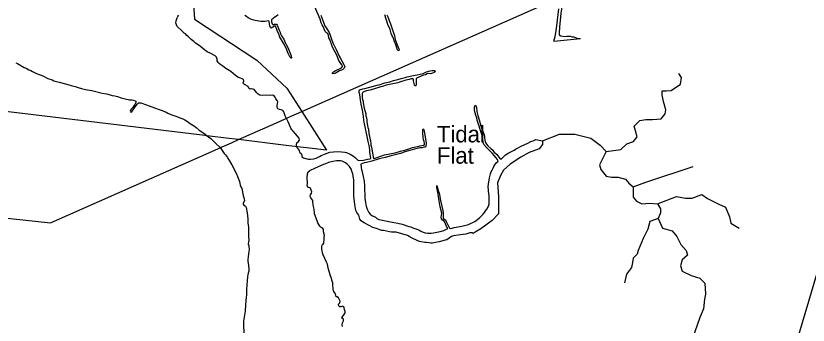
# Model space of a CAD drawing. Extents: x 1945482 to 2853149, y 66427 to 1015778.
# Drawn here: x 2314683 to 2321758, y 193965 to 196727 of the extents above; entities that cross this region are included whole.
import ezdxf

# ---------------------------------------------------------------- set-up
doc = ezdxf.new("R2010")
doc.units = 0
for name, color, linetype in [('Old_Level_21', 7, 'Continuous'), ('Old_Level_50', 7, 'Continuous'), ('Old_Level_56', 7, 'Continuous'), ('Old_Level_59', 7, 'Continuous'), ('Old_Level_60', 7, 'Continuous')]:
    doc.layers.add(name, color=color, linetype=linetype)

msp = doc.modelspace()

# ---------------------------------------------------------------- linework, layer by layer
at = {"layer": 'Old_Level_50'}
for p, q in [((2316346.3, 195661.1), (2313126.6, 196049.2)), ((2316416.2, 195652.7), (2316346.3, 195661.1)), ((2316559.9, 195635.4), (2316416.2, 195652.7)), ((2316670.1, 195622.1), (2316559.9, 195635.4)), ((2317097.6, 195570.6), (2316670.1, 195622.1)), ((2317197.6, 195558.5), (2317097.6, 195570.6)), ((2317277.6, 195548.9), (2317197.6, 195558.5))]:
    msp.add_line(p, q, dxfattribs=at)
for points in [[(2316263.5, 196926.1), (2316277.9, 196696.9), (2316835.1, 196331.6), (2317104.1, 196081.7), (2317236.6, 195873.4)], [(2317236.6, 195873.4), (2317456.8, 195527.2), (2317277.6, 195548.9)]]:
    msp.add_lwpolyline(points, dxfattribs=at)
at = {"layer": 'Old_Level_56'}
for p, q in [((2317236.6, 195873.4), (2321812.3, 197903.1)), ((2317119.4, 195821.4), (2317236.6, 195873.4)), ((2316670.1, 195622.1), (2317009.8, 195772.8)), ((2317009.8, 195772.8), (2317083, 195805.2)), ((2317083, 195805.2), (2317119.4, 195821.4)), ((2316607.6, 195594.3), (2316670.1, 195622.1)), ((2316487, 195540.9), (2316525.3, 195557.9)), ((2316525.3, 195557.9), (2316607.6, 195594.3)), ((2321162.4, 192138.3), (2322042.1, 195126.4))]:
    msp.add_line(p, q, dxfattribs=at)
msp.add_lwpolyline([(2313449.5, 195045.8), (2314992.5, 194877.9), (2316487, 195540.9)], dxfattribs=at)
at = {"layer": 'Old_Level_59'}
for points in [[(2319953.1, 195514.6), (2320085.1, 195532.9), (2320139.8, 195583), (2320198.9, 195605.8), (2320230.8, 195646.8), (2320217.2, 195701.5), (2320203.5, 195742.5), (2320253.6, 195792.6), (2320308.2, 195801.7), (2320367.4, 195801.7), (2320444.8, 195806.3), (2320481.3, 195851.9), (2320485.8, 195888.3), (2320467.6, 195961.2), (2320453.9, 196020.5), (2320453.9, 196056.9), (2320490.4, 196056.9), (2320535.9, 196061.5), (2320617.9, 196116.2), (2320627, 196175.4), (2320604.2, 196211.9)], [(2319384.7, 195611.9), (2319536.4, 195671.9), (2319673, 195671.9), (2319818.7, 195635.4), (2319900.7, 195571.6), (2319953.1, 195514.6)], [(2319953.1, 195514.6), (2319893.9, 195396.2), (2319907.5, 195355.1), (2319953.1, 195295.9), (2320003.2, 195286.8), (2320062.3, 195286.8), (2320126.1, 195268.6), (2320158, 195232.1), (2320194.4, 195200.2)], [(2320194.4, 195200.2), (2320308.2, 195241.2), (2320731.7, 195382.5)], [(2320194.4, 195200.2), (2320194.4, 195109.1), (2320226.3, 195072.6), (2320271.8, 195049.8), (2320344.7, 195054.4), (2320413, 195049.8)], [(2320413, 195049.8), (2320581.4, 195113.6), (2320663.4, 195099.9), (2320722.6, 195099.9), (2320809.1, 195131.8), (2320859.2, 195095.4), (2320959.3, 195045.3), (2321018.5, 195017.9), (2321055, 194931.3), (2321068.6, 194876.6), (2321141.5, 194831.1)], [(2320413, 195049.8), (2320440.3, 195004.2), (2320440.3, 194967.8), (2320417.5, 194917.7)], [(2320417.5, 194917.7), (2320344.7, 194890.3), (2320326.4, 194822), (2320285.5, 194739.9), (2320239.9, 194630.6), (2320230.8, 194598.7), (2320194.4, 194562.2), (2320189.8, 194525.7), (2320180.7, 194480.2), (2320135.2, 194420.9), (2320117, 194343.5)], [(2320417.5, 194917.7), (2320458.5, 194831.1), (2320545, 194808.3), (2320586, 194758.2), (2320622.4, 194685.2), (2320667.9, 194630.6), (2320681.6, 194589.5), (2320631.5, 194548.5), (2320617.9, 194493.8), (2320631.5, 194448.3), (2320713.5, 194407.3), (2320790.9, 194384.5), (2320836.4, 194338.9), (2320841, 194243.2), (2320831.9, 194197.6), (2320822.7, 194111), (2320790.9, 194033.6), (2320597.4, 193479.9)]]:
    msp.add_lwpolyline(points, dxfattribs=at)
at = {"layer": 'Old_Level_60'}
msp.add_line((2319487, 196499.8), (2319726.2, 196524.1), dxfattribs=at)
for points in [[(2319630.5, 197015.4), (2319594.5, 197013.8), (2319585.2, 197010.3), (2319580.2, 196992.3), (2319573.5, 196943.2), (2319569, 196922.5), (2319566.5, 196887.6), (2319558.7, 196804.1), (2319550.7, 196751.8), (2319546.5, 196718.1), (2319537, 196627), (2319534, 196576.6), (2319535.5, 196557.5), (2319548.7, 196548.2), (2319583.2, 196543.5), (2319601.5, 196544.1), (2319618, 196545.7), (2319633.2, 196544.2), (2319648.5, 196540.9), (2319664.2, 196538.6), (2319680, 196534.7), (2319693.7, 196527.5), (2319710, 196524.3), (2319726.2, 196524.1)], [(2317561.2, 196343.5), (2317548.7, 196375.2), (2317514.5, 196442.2), (2317506.2, 196455), (2317485.5, 196515.5), (2317479, 196530.7), (2317473.7, 196550.3), (2317467.7, 196567.9), (2317456.5, 196576.7), (2317446.2, 196586.9), (2317426.5, 196632.2), (2317418, 196647.9), (2317410.7, 196664.5), (2317399.7, 196697.9), (2317351.5, 196806.2)], [(2319487, 196499.8), (2319497.7, 196543.5), (2319504.5, 196575.5), (2319514, 196636.4), (2319531.5, 196790.5)], [(2317218.2, 195508.2), (2317214.7, 195524.6), (2317207, 195537.9), (2317196, 195548.1), (2317188.5, 195561.1), (2317188.2, 195580.1), (2317192.5, 195593.3), (2317204, 195603.4), (2317216.5, 195617.3), (2317212.5, 195635.3), (2317181.5, 195674.9), (2317159, 195698.3), (2317148.7, 195710.2), (2317138.7, 195724.4), (2317114.5, 195779.6), (2317088, 195833), (2317075, 195869.3), (2317067.7, 195882.6), (2317052.2, 195889.1), (2317036.7, 195891.2), (2317022, 195896.8), (2317015.7, 195909.2), (2317015.2, 195925.9), (2317018.7, 195941.1), (2317021.5, 195957.8), (2317016.5, 195970.8), (2317005.5, 195986), (2316997.5, 196001.2), (2316985.5, 196014.8), (2316971.2, 196018.9), (2316955.7, 196017.1), (2316919.5, 196018), (2316881, 196016.3), (2316861.7, 196019), (2316847.7, 196028.2), (2316836, 196039.5), (2316810.2, 196067.9), (2316803.5, 196073.5), (2316788, 196074.6), (2316775.2, 196071.4), (2316763.5, 196081.6), (2316756, 196094.8), (2316723.7, 196113.9), (2316716.2, 196120.5), (2316713, 196127.6), (2316718.5, 196142.7), (2316715, 196157.5), (2316704, 196165.9), (2316688, 196169.1), (2316671.5, 196175.5), (2316657.5, 196184), (2316645.2, 196195.3), (2316601.2, 196229.7), (2316557.2, 196256.6), (2316530.5, 196276.5), (2316512.5, 196288.4), (2316500.5, 196298.5), (2316490.5, 196310.2), (2316481, 196325), (2316479.7, 196341.2), (2316473.7, 196356.9), (2316461.5, 196371.3), (2316424.7, 196392.2), (2316392.7, 196406.4), (2316379.5, 196415), (2316352.5, 196435.8), (2316329, 196457.3), (2316288, 196484.5), (2316271.5, 196497.4), (2316260.2, 196507.8), (2316248, 196517.3), (2316236, 196528.5), (2316225.7, 196539.9), (2316210.7, 196551.8), (2316197, 196565), (2316187, 196571.4), (2316175.2, 196584.4), (2316160.7, 196596.7), (2316124.7, 196630.7), (2316117.7, 196645.6), (2316113, 196665.3), (2316114, 196681.7), (2316119.2, 196701), (2316125.2, 196716.7)], [(2316132.2, 196732.1), (2316125.2, 196716.7)], [(2317097.7, 196472), (2317111, 196443.9), (2317141.2, 196369.2), (2317144.5, 196350.5), (2317141, 196348), (2317130.5, 196360.3), (2317122.5, 196373.7), (2317115, 196389.4), (2317108, 196406.8), (2317103, 196423), (2317082, 196467.5), (2317037, 196544), (2317035, 196559.5), (2317018, 196588), (2317013.7, 196604.7), (2317008.7, 196620.2), (2317000.2, 196635.3), (2316992, 196635.3), (2316978.5, 196625.2), (2316962.2, 196617.3), (2316955.5, 196623.8), (2316951.2, 196638.2), (2316947.5, 196656.9), (2316945.2, 196676.3), (2316940.2, 196681.6), (2316924.2, 196680), (2316907.7, 196677.2), (2316888.5, 196675.4), (2316869.7, 196677.5), (2316853, 196680.7), (2316837.7, 196681.9), (2316820.7, 196685.6), (2316808.5, 196689.3), (2316787.2, 196695), (2316758.2, 196710.7), (2316743.5, 196719.8), (2316727.2, 196731.4)], [(2317024.5, 196735.9), (2317011, 196724.6), (2316996.5, 196714.6), (2316965.2, 196690.9), (2316966.2, 196673.4), (2316972.5, 196656), (2316980, 196647.6), (2316991, 196653.2), (2317009.5, 196652.8), (2317016.7, 196644), (2317029.5, 196613.5), (2317034, 196598.9), (2317043.2, 196582.1), (2317047, 196567), (2317053.7, 196549.7), (2317076, 196518.5), (2317083.2, 196503.4), (2317088.5, 196488.6), (2317097.7, 196472)], [(2317405.5, 196733.2), (2317422.7, 196684.7), (2317443.2, 196638.4), (2317459, 196611.2), (2317481.5, 196578.2), (2317487, 196563.7), (2317497.5, 196528.6), (2317505.7, 196509), (2317516.2, 196479.8), (2317525, 196462.4), (2317533, 196443.6), (2317543, 196427.8), (2317570.7, 196365.9), (2317580, 196351.1), (2317615.5, 196287.6), (2317620.7, 196273.9), (2317615.2, 196259.4), (2317604, 196248.6), (2317589.5, 196241.4), (2317572.2, 196234.9), (2317543.7, 196218.2), (2317530, 196211.1), (2317509.7, 196210.2), (2317509, 196217.7), (2317519.5, 196227.6), (2317535, 196236.9), (2317591.5, 196263.6), (2317600.5, 196274.7), (2317595.5, 196285.4), (2317586.2, 196301.1), (2317568.5, 196328.8), (2317561.2, 196343.5)], [(2317996.5, 196737.3), (2318004, 196717.8), (2318011.5, 196701.9), (2318015.5, 196686.8), (2318027, 196655), (2318035.2, 196636.4), (2318051.5, 196584.2), (2318063.5, 196551.6), (2318069.2, 196517.1), (2318081.5, 196483.3), (2318104, 196432.8), (2318106, 196419.6), (2318103.2, 196416.7), (2318093.7, 196418.8), (2318088.7, 196428.7), (2318082, 196450.3), (2318080, 196459.8), (2318073.5, 196477.5), (2318065.5, 196494), (2318054, 196523.5), (2318049, 196538.4), (2318041, 196555.3), (2318033.5, 196568.7), (2318026, 196604.8), (2318019.5, 196618.8), (2318008.2, 196639.7), (2318003.7, 196651.2), (2317978.7, 196736.2)], [(2314682.5, 196308.9), (2314697.2, 196302.2), (2314757.5, 196267.1), (2314774.5, 196258.9), (2314798.7, 196245.6), (2314816.7, 196237.8), (2314831, 196228.8), (2314866.7, 196212.4), (2314922.5, 196192.7), (2314970, 196167.6), (2315007.5, 196154.2)], [(2317812.5, 195692.6), (2317798, 195752.3), (2317792.7, 195777.2), (2317790, 195797), (2317787.5, 195832.2), (2317778.7, 195884.8), (2317767.2, 195938.1), (2317764.5, 195955.7), (2317759.7, 195973.7), (2317753.2, 196025.5), (2317750, 196041.3), (2317748.5, 196056.6), (2317750.7, 196065.3), (2317782.2, 196076.2), (2317800, 196079.1), (2317878, 196098.4), (2317910.5, 196108.4), (2317927, 196111.8), (2317977, 196128.3), (2317992, 196132.4), (2318023.7, 196138.8), (2318054.7, 196148.9), (2318094.5, 196158.3), (2318123.5, 196168.6), (2318158.5, 196176.4), (2318176.2, 196182.2), (2318220.2, 196191.9), (2318248, 196196.9), (2318266.5, 196201.3), (2318321.5, 196212), (2318349.5, 196227.4), (2318382.5, 196235.9), (2318400.5, 196239.7), (2318416.7, 196240.3), (2318424.5, 196238.5), (2318428.7, 196231), (2318417.7, 196220.2), (2318402, 196214.4), (2318384.2, 196210), (2318366.7, 196211.3), (2318354.7, 196209.8), (2318340, 196201.1), (2318324.5, 196196), (2318307, 196191.8), (2318275.2, 196177.9), (2318260.2, 196170), (2318257.7, 196162.1), (2318259, 196109.8), (2318255, 196101.3), (2318245.7, 196102.1), (2318241.7, 196111.3), (2318234.5, 196146.9), (2318232.7, 196162.5), (2318227.7, 196165.9)], [(2315007.5, 196154.2), (2315021.7, 196148), (2315069, 196134.7), (2315127.7, 196120.9), (2315175.7, 196104.3), (2315211.7, 196095.7), (2315238, 196088.2), (2315270, 196077.3), (2315303.7, 196069.6), (2315360.2, 196059.3), (2315454.5, 196037.1), (2315491.5, 196029.4), (2315525.7, 196020.6), (2315542.2, 196016.9), (2315566, 196013), (2315589.7, 196007.3), (2315623.7, 195995.8), (2315660, 195986.1), (2315698.2, 195977.7), (2315717.7, 195976.7), (2315733.5, 195973), (2315749.2, 195966.9), (2315753.2, 195964.2), (2315753.5, 195952), (2315745.5, 195934.1), (2315735.5, 195922.7), (2315726.2, 195909.9), (2315715.7, 195897.9), (2315707, 195886.2), (2315704.7, 195875.4), (2315708, 195868.8), (2315715.2, 195868), (2315736, 195895.6), (2315757, 195925.5), (2315769.5, 195941.5), (2315779.5, 195951.2), (2315797.5, 195949.7), (2315849.7, 195931.7), (2315864.2, 195927.7), (2315938, 195898.6), (2315954.7, 195892.8), (2315988.7, 195883.1), (2316025, 195867.3), (2316040, 195858.4), (2316083.2, 195839.6), (2316103.5, 195833.9), (2316135.7, 195822.5), (2316154.7, 195814.9), (2316173.7, 195806.4), (2316190.7, 195797.1), (2316206.5, 195789.8), (2316248, 195759.1), (2316278, 195740.9), (2316292, 195730.8), (2316320.2, 195707.7), (2316369.5, 195673.4), (2316383.2, 195662), (2316423.2, 195631.6), (2316472.7, 195583.8), (2316501, 195557.8), (2316514, 195543.3), (2316531, 195514.9), (2316543.2, 195499.3), (2316554.2, 195487.5), (2316564.5, 195474.9), (2316573, 195461), (2316575, 195453.8), (2316584.7, 195441.3), (2316604, 195411.4), (2316611, 195396.5), (2316626.5, 195369.9), (2316634.5, 195350), (2316654, 195315.4), (2316662.5, 195293.3), (2316673, 195262.6), (2316679.5, 195247.4), (2316684, 195231.6), (2316686.7, 195216.1), (2316692, 195201), (2316700, 195184.8), (2316713.5, 195123.9), (2316721.7, 195093.6), (2316724, 195075.6), (2316713, 195055.2), (2316713, 195044.5), (2316719.7, 195036.4), (2316732.7, 195028.4), (2316739.5, 195016.5), (2316743, 195000), (2316744.7, 194984.4), (2316748, 194968.9), (2316754, 194915.4), (2316755.2, 194894), (2316754.5, 194877.3), (2316760.5, 194844), (2316761.2, 194756.1), (2316763.5, 194725.5), (2316757.5, 194690.1)], [(2318227.7, 196165.9), (2318211.5, 196164.4), (2318196, 196159.2), (2318164, 196151.3), (2318110, 196135.7), (2318093.5, 196129.8), (2317990.5, 196108.4), (2317957.5, 196097.2), (2317942.5, 196093.3), (2317847, 196063.8), (2317830.2, 196059.3), (2317813.2, 196056.3), (2317795, 196051.5), (2317779, 196043.8), (2317776, 196030.8), (2317776.5, 195996.3), (2317778.5, 195979.4), (2317783.2, 195964.9), (2317785.7, 195950), (2317789.5, 195917.8), (2317793, 195902), (2317807, 195851.2), (2317809.5, 195833.4), (2317814.2, 195815.8), (2317817.2, 195797), (2317817.5, 195781.7), (2317824.2, 195749.4), (2317827, 195730.1), (2317830.5, 195714.4), (2317834.5, 195677.4), (2317849.2, 195607.7), (2317851.5, 195591.1), (2317852.7, 195571.3), (2317858, 195553.7), (2317870, 195487.4), (2317877.2, 195454.4), (2317890.2, 195457.7), (2317943, 195473.9), (2317975, 195484.6), (2318022, 195496.3), (2318052, 195500.5), (2318071.5, 195505), (2318116.7, 195518.1), (2318156, 195528.1), (2318192, 195539.5), (2318208.5, 195546), (2318224.5, 195550.7), (2318254.7, 195556.1), (2318272.2, 195561.9), (2318291, 195566.5), (2318326.7, 195572), (2318333, 195576.2), (2318331.7, 195591.1), (2318328.5, 195606.5), (2318323.5, 195622.1), (2318320.2, 195639.7), (2318316.7, 195680.2), (2318316.2, 195713.5), (2318320.2, 195718.3), (2318324.5, 195714.3), (2318327.7, 195699.6), (2318339.5, 195624.6), (2318344.2, 195608.9), (2318347, 195591.7), (2318345, 195560.9), (2318340.5, 195555.8), (2318325.5, 195553.4), (2318310.5, 195549.9), (2318291.5, 195547.2), (2318243.7, 195536.4), (2318155.5, 195512), (2318135, 195503.2), (2318118, 195497.8), (2318035, 195477.8), (2317982.2, 195462.4), (2317927.7, 195450.1), (2317909.7, 195445.1), (2317879.5, 195434.2), (2317861.5, 195430.2), (2317814, 195417.7), (2317794.7, 195414.1), (2317779.5, 195409.6), (2317764.5, 195401.5), (2317770.7, 195350.1), (2317772.7, 195350), (2317773.5, 195347.6), (2317785.5, 195293.9), (2317792.7, 195251.5), (2317796.7, 195208.5), (2317800.2, 195096.1), (2317804, 195063.6), (2317807.5, 195040.9), (2317811, 195026.3), (2317821.2, 195000), (2317833.7, 194972.4), (2317846, 194956.2), (2317861, 194944.9)], [(2318844.5, 195666.3), (2318825, 195722.4), (2318820, 195742.4), (2318803.7, 195796.8), (2318798, 195815.9), (2318792, 195832.3), (2318782.5, 195869.9), (2318779.2, 195890.3), (2318778, 195908.3), (2318780.5, 195922.8), (2318786, 195930.5), (2318791, 195924.1), (2318795, 195908.7), (2318800.7, 195872.2), (2318808.7, 195836.3), (2318821, 195798.5), (2318835.2, 195744.6), (2318841.2, 195725.8), (2318861.7, 195673.1), (2318866.5, 195654.1), (2318867, 195633.8), (2318871, 195616.4), (2318877.7, 195596.5), (2318887, 195580.9), (2318898.5, 195566.4), (2318925.5, 195543.5), (2318941.2, 195527.6), (2318952, 195514.3), (2318975.7, 195490.5), (2319009, 195450.2), (2319016.5, 195446), (2319029.5, 195459.4), (2319056.7, 195485.2), (2319070, 195495.7), (2319086.5, 195505), (2319116, 195518.8), (2319132.2, 195527.4), (2319146, 195537.8), (2319163.7, 195545.6), (2319195, 195563.4), (2319255.2, 195591), (2319282, 195605.1), (2319301, 195611.4), (2319325.5, 195621.7), (2319384.7, 195611.9), (2319384.7, 195579.3), (2319356.5, 195540.6), (2319265.5, 195508.1), (2319191.5, 195465.3), (2319098.2, 195402.2), (2319037.5, 195349.2), (2319009.2, 195302.4), (2318985.2, 195235.2), (2318991.7, 195113.1)], [(2317218.2, 195508.2), (2317231, 195498.1), (2317237.7, 195483.4), (2317236.5, 195467.2), (2317251, 195458.4), (2317280.2, 195449.7), (2317295.7, 195448), (2317312.7, 195447.9), (2317345, 195449.4), (2317363.7, 195454.8), (2317377.7, 195461), (2317395.2, 195470.3), (2317409, 195479.3), (2317438.2, 195492.3), (2317486, 195509.8), (2317519.2, 195513.8), (2317555.5, 195514.6), (2317590, 195513.6), (2317622, 195510.8), (2317636.7, 195506.1), (2317667, 195490.9), (2317698, 195473.5), (2317714.2, 195461.4), (2317737.5, 195439.5), (2317752.7, 195436.3), (2317787, 195438.5), (2317823.2, 195447.3), (2317845, 195451.2), (2317853.7, 195457.3), (2317847, 195491.4), (2317844.7, 195506.5), (2317843.5, 195531.6), (2317839.5, 195550.4), (2317836.7, 195570.2), (2317828.5, 195606.3), (2317817, 195664.4), (2317812.5, 195692.6)], [(2317861, 194944.9), (2317893.2, 194928.6), (2317907.5, 194917.6), (2317923.5, 194908.4), (2317955.7, 194901.9), (2318012.2, 194892), (2318060.7, 194881.3), (2318094.7, 194877.3), (2318133.2, 194867.9), (2318193.5, 194847.5), (2318208.5, 194843.8), (2318229, 194834.8), (2318280.5, 194815.2), (2318298.2, 194803.8), (2318318.7, 194794.5), (2318336.5, 194790.5), (2318358, 194787.4), (2318392.2, 194786.8), (2318412, 194789.2), (2318472, 194800.1), (2318505.7, 194811.1), (2318523.5, 194819), (2318537.2, 194826.5), (2318537.2, 194833), (2318528.5, 194846.7), (2318516.7, 194878.6), (2318509, 194893.9), (2318494, 194904), (2318485, 194915.4), (2318481.5, 194930.9), (2318482.7, 194947.1), (2318486.5, 194965.3), (2318473.2, 195021.4), (2318467.7, 195039.1), (2318461.5, 195075.6), (2318458.2, 195115.1), (2318455.5, 195134.1), (2318441.7, 195193.9), (2318442, 195209.1), (2318443.5, 195213.3), (2318458.2, 195158.7), (2318461.5, 195143.2), (2318466.5, 195128.1), (2318475.7, 195079), (2318492.5, 195000), (2318497.2, 194971.2), (2318499, 194952.9), (2318497.5, 194937.5), (2318499.2, 194921.8), (2318506, 194912.3), (2318520.7, 194905.4), (2318526.5, 194891.6), (2318555, 194831.4), (2318559.7, 194827.3), (2318579.5, 194831.5), (2318595.7, 194837.9), (2318666.7, 194850.1), (2318700.5, 194858.3), (2318717, 194861.4), (2318731.5, 194866.9), (2318780.2, 194889.9), (2318793.7, 194899.1), (2318808.5, 194910.8), (2318820, 194921.1), (2318856, 194956), (2318867, 194969.8), (2318877.2, 194984.9), (2318888.7, 195000), (2318904, 195028.1), (2318908.5, 195048), (2318910.2, 195083.3), (2318910, 195120.5), (2318907.5, 195139.4), (2318903.2, 195160.5), (2318902, 195170.8), (2318901.5, 195203.9), (2318902.7, 195222.9), (2318908, 195262.4), (2318911.5, 195280.5), (2318920.7, 195315.5), (2318934.5, 195350), (2318937.7, 195350), (2318944.2, 195366), (2318952.2, 195382.1), (2318961.2, 195397.5), (2318973, 195413.2), (2318986.5, 195427), (2318990, 195434.8), (2318982.2, 195448.7), (2318971.2, 195460.5), (2318937.5, 195501.1), (2318913.5, 195525.7), (2318886.7, 195550.9), (2318863.2, 195577.4), (2318857.2, 195595), (2318852.5, 195630.4), (2318849, 195648.6), (2318844.5, 195666.3)], [(2318991.7, 195113.1), (2318991.7, 195029.6), (2318994, 194958.3), (2318937.5, 194899.3), (2318835.5, 194823.9), (2318785.5, 194795.4), (2318767.5, 194784.5), (2318756.7, 194789.1), (2318738, 194788.8), (2318699.7, 194779.1), (2318654.7, 194772), (2318591, 194762), (2318572.2, 194757.2), (2318530, 194727.8), (2318515.5, 194723), (2318462.2, 194708.5), (2318430.7, 194702.3), (2318403, 194698.3), (2318387.5, 194698.5), (2318372, 194700.7), (2318349, 194701.9), (2318333.5, 194703.8), (2318302.2, 194709.7), (2318287.2, 194713.4), (2318267, 194721.4), (2318222.5, 194741.3), (2318196.2, 194757.4), (2318179.7, 194765.8), (2318129.7, 194781.7), (2318078, 194795.9), (2318037.5, 194796.2), (2318019, 194798.3), (2317966.2, 194810), (2317950.7, 194811.3), (2317932.2, 194817.1), (2317918.2, 194823.4), (2317903.2, 194828.5), (2317869.5, 194838.2), (2317839, 194856.3), (2317792.7, 194880.1), (2317779.2, 194888.4), (2317766.5, 194897.7), (2317754.2, 194912.4), (2317747, 194946.3), (2317727.2, 194971.4), (2317717.7, 194988.4), (2317711.5, 195023.5), (2317710.2, 195041.9), (2317699.5, 195115.9), (2317699.5, 195151.1), (2317701.2, 195207.5), (2317701, 195240.3), (2317700.2, 195258.5), (2317696.2, 195298.8), (2317693.5, 195316), (2317687.5, 195332), (2317679, 195350), (2317679.5, 195353.9), (2317661.2, 195380.5), (2317650.5, 195393.5), (2317639.5, 195404.4), (2317626.5, 195413.4), (2317598.2, 195428), (2317582.7, 195431), (2317545.5, 195431.4), (2317512.2, 195425.9), (2317475.2, 195417), (2317447, 195404.4), (2317430.2, 195400.2), (2317354.7, 195365.5), (2317305.1, 195341.7)], [(2317601, 193986.2), (2317608.5, 194003), (2317608.2, 194018.3), (2317599, 194024.8), (2317592.5, 194034.2), (2317615, 194059.7), (2317623.7, 194075.3), (2317622.5, 194086.7), (2317617, 194103.4), (2317615.5, 194118.5), (2317610.7, 194129.5), (2317601.2, 194133.4), (2317586.5, 194129.5), (2317576.5, 194129.7), (2317568, 194138.1), (2317564.7, 194153.1), (2317576.2, 194166), (2317578, 194178.5), (2317571.7, 194190.4), (2317570.2, 194198), (2317563, 194209.2), (2317553, 194217.8), (2317543.7, 194219.6), (2317540.2, 194229.3), (2317536.5, 194244.4), (2317527, 194257.8), (2317519, 194271.9), (2317516.2, 194288.6), (2317514, 194325.1), (2317512, 194343.4), (2317508.7, 194358.4), (2317499.2, 194390.2), (2317493.7, 194404.7), (2317473.2, 194475), (2317469.5, 194494.3), (2317464.7, 194511.2), (2317458, 194527.8), (2317427, 194594.2), (2317420.7, 194612.1), (2317418, 194628.3), (2317416.5, 194644.9), (2317416.5, 194664.3), (2317418, 194682.2), (2317427.2, 194689.6), (2317433.7, 194698.5), (2317436, 194733.7), (2317436.2, 194750.6), (2317438, 194766.9), (2317431.2, 194799.4), (2317430.2, 194818.1), (2317425.2, 194827.5), (2317410.2, 194838.2), (2317398.7, 194850.4), (2317387.5, 194864.2), (2317378.5, 194879.4), (2317372.5, 194897.5), (2317366.5, 194911.6), (2317354.5, 194944.7), (2317350.5, 194960.6), (2317348.5, 194976.7), (2317347.7, 194992.9), (2317346.2, 195000), (2317340.2, 195025.7), (2317338.2, 195042.9), (2317335, 195061.4), (2317334, 195078.4), (2317325.5, 195088.9), (2317316.5, 195101.8), (2317311.2, 195118), (2317314, 195129.9), (2317324.2, 195143.5), (2317325.7, 195156.4), (2317321, 195171.4), (2317314.7, 195187.4), (2317307.5, 195191.8), (2317295, 195193.7), (2317289.5, 195198.7), (2317285, 195213.3), (2317286, 195230.6), (2317286, 195247.9), (2317284.7, 195264.3), (2317284.5, 195282.8), (2317287.2, 195315.6), (2317293.7, 195333.1), (2317305.1, 195341.7)], [(2316757.5, 194690.1), (2316764, 194674.7), (2316767.5, 194642.1), (2316762.5, 194623.2), (2316759.2, 194603.9), (2316758.7, 194572.7), (2316755.2, 194553.1), (2316755, 194535.4), (2316761, 194496.5), (2316762.5, 194464.8), (2316762, 194447.7), (2316758.7, 194430.5), (2316754.5, 194414.8), (2316752.2, 194398.2), (2316746.7, 194325.7), (2316742.2, 194284.5), (2316741.5, 194267), (2316741.7, 194232.4), (2316740.7, 194215.7), (2316733, 194146), (2316730.5, 194090.5), (2316728.2, 194073.7), (2316721, 194036.4), (2316716.5, 194002.2), (2316716, 193985.2), (2316717.2, 193966), (2316717.7, 193896.1)], [(2317600.5, 193952.1), (2317596.7, 193967.9), (2317601, 193986.2)]]:
    msp.add_lwpolyline(points, dxfattribs=at)

# ---------------------------------------------------------------- texts
at = {"layer": 'Old_Level_21'}
for s, p in [('Tidal ', (2318442.8, 195596.9)), ('Flat', (2318442.8, 195406.6))]:
    msp.add_text(s, height=147.64, dxfattribs=at).set_placement(p)

doc.saveas('drawing.dxf')
